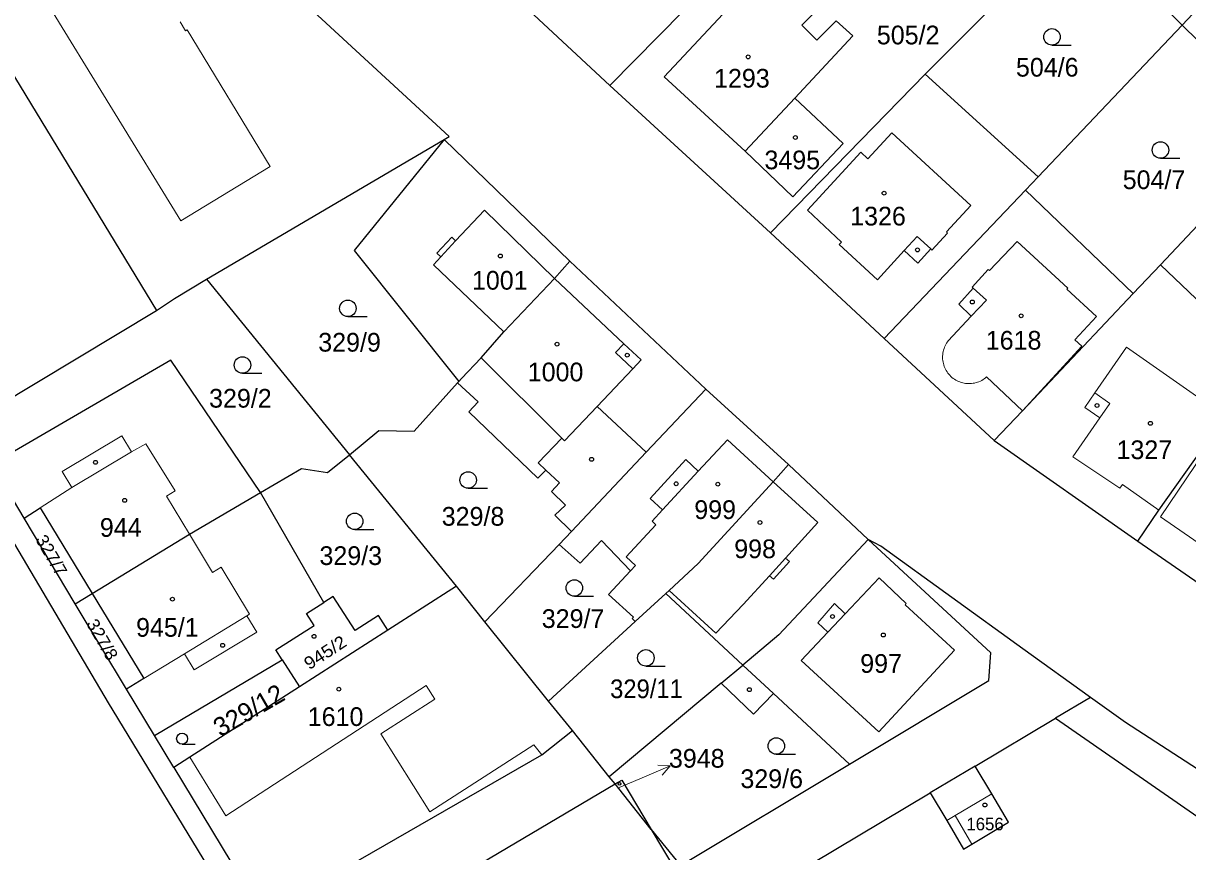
# Model space of a CAD drawing. Extents: x -679733 to -673243, y -1075091 to -1066557.
# Drawn here: x -675928.2 to -675822.4, y -1072252.4 to -1072177.1 of the extents above; entities that cross this region are included whole.
import ezdxf
from ezdxf.enums import TextEntityAlignment as Align

# ---------------------------------------------------------------- set-up
doc = ezdxf.new("R2010")
doc.units = 0
doc.header["$LTSCALE"] = 0.68
for name, color, linetype, lineweight in [('1', 7, 'Continuous', 25), ('3', 7, 'Continuous', 25), ('4', 7, 'Continuous', 13), ('5', 7, 'Continuous', 25), ('7', 7, 'Continuous', 13)]:
    doc.layers.add(name, color=color, linetype=linetype, lineweight=lineweight)
doc.layers.add('2', color=7, linetype='Continuous')

msp = doc.modelspace()

# ---------------------------------------------------------------- linework, layer by layer
at = {"layer": '1'}
for p, q in [((-675882.2, -1072175.96), (-675874.86, -1072182.77)), ((-675835.96, -1072191.08), (-675822.87, -1072177.31)), ((-675822.87, -1072177.31), (-675813.23, -1072186.76)), ((-675929.38, -1072181.3), (-675916.07, -1072203.21)), ((-675862.57, -1072188.76), (-675858.05, -1072183.92)), ((-675878.49, -1072198.75), (-675889.92, -1072187.67)), ((-675827.32, -1072201.69), (-675837.1, -1072192.28)), ((-675866.16, -1072210.38), (-675878.49, -1072198.75)), ((-675911.51, -1072200.39), (-675898.53, -1072216.33)), ((-675933.22, -1072213.55), (-675916.07, -1072203.21)), ((-675849.94, -1072205.78), (-675839.95, -1072215.04)), ((-675888.7, -1072209.8), (-675888.59, -1072209.68)), ((-675888.7, -1072209.8), (-675886.82, -1072211.51)), ((-675888.81, -1072228.27), (-675898.53, -1072216.33)), ((-675900.85, -1072229.77), (-675906.6, -1072219.76)), ((-675879.46, -1072224.48), (-675886.22, -1072231.53)), ((-675923.45, -1072229.88), (-675921.9, -1072228.94)), ((-675916.25, -1072241.85), (-675904.63, -1072234.97)), ((-675904.63, -1072234.97), (-675903.06, -1072237.41)), ((-675864.76, -1072237.08), (-675874.93, -1072245.59)), ((-675841.66, -1072244.62), (-675834.37, -1072240.28)), ((-675914.5, -1072244.76), (-675906.36, -1072258.16)), ((-675841.66, -1072244.62), (-675845.76, -1072247.06)), ((-675871.11, -1072250.38), (-675874.39, -1072246.25)), ((-675895.24, -1072276.53), (-675845.76, -1072247.06)), ((-675871.11, -1072250.38), (-675868.96, -1072253.98))]:
    msp.add_line(p, q, dxfattribs=at)
for points in [[(-675990.34, -1072122.74), (-675965.06, -1072164.5), (-675944.22, -1072198.66), (-675920.45, -1072238.88), (-675899.68, -1072273.04), (-675879.13, -1072306.74), (-675849.47, -1072355.79), (-675790.19, -1072454.14)], [(-675889.92, -1072187.67), (-675889.47, -1072187.41), (-675911.07, -1072167.47), (-675923.12, -1072156.21)], [(-675832.59, -1072167.65), (-675822.87, -1072177.31), (-675804.14, -1072157.36)], [(-675855.42, -1072162.79), (-675863.71, -1072171.45), (-675874.86, -1072182.77), (-675860.28, -1072196.18)], [(-675832.59, -1072167.65), (-675841, -1072176.55), (-675846.2, -1072181.74)], [(-675858.05, -1072183.92), (-675852.79, -1072178.27), (-675854.31, -1072176.9), (-675856.05, -1072178.66), (-675857.43, -1072177.29), (-675856.4, -1072176.26), (-675859.3, -1072173.68), (-675860.3, -1072174.81), (-675861.92, -1072173.38), (-675869.92, -1072182), (-675862.57, -1072188.76)], [(-675858.05, -1072183.92), (-675853.68, -1072188.04), (-675858.25, -1072192.88), (-675862.57, -1072188.76)], [(-675811.11, -1072184.51), (-675813.23, -1072186.76), (-675824.84, -1072199.06)], [(-675916.07, -1072203.21), (-675914.43, -1072202.13), (-675911.51, -1072200.39), (-675889.92, -1072187.67)], [(-675889.92, -1072187.67), (-675898.1, -1072197.76), (-675888.59, -1072209.68)], [(-675888.59, -1072209.68), (-675888.34, -1072209.4), (-675886.57, -1072207.52), (-675884.51, -1072205.15), (-675879.91, -1072200.31), (-675878.49, -1072198.75)], [(-675811.2, -1072204.98), (-675812.84, -1072203.4), (-675816.48, -1072207.05), (-675824.84, -1072199.06), (-675827.32, -1072201.69)], [(-675827.32, -1072201.69), (-675837.36, -1072212.33), (-675839.95, -1072215.04), (-675826.88, -1072224.19)], [(-675826.88, -1072224.19), (-675824.97, -1072221.37), (-675819.4, -1072213.52), (-675817.52, -1072211.55), (-675814.73, -1072208.65), (-675811.2, -1072204.98)], [(-675906.6, -1072219.76), (-675914.77, -1072207.74), (-675931.04, -1072217.19)], [(-675898.53, -1072216.33), (-675895.85, -1072214.13), (-675892.66, -1072214.19), (-675888.7, -1072209.8)], [(-675866.16, -1072210.38), (-675871.56, -1072216.1), (-675878.36, -1072223.31), (-675879.46, -1072224.48)], [(-675853.09, -1072244.45), (-675840.42, -1072236.85), (-675840.26, -1072234.34), (-675851.38, -1072224.03), (-675858.63, -1072217.23), (-675866.16, -1072210.38)], [(-675886.82, -1072211.51), (-675887.68, -1072212.44), (-675881.42, -1072218.46), (-675880.68, -1072217.74), (-675879.45, -1072218.89), (-675880.16, -1072219.66), (-675878.91, -1072220.9), (-675879.87, -1072221.83), (-675878.36, -1072223.31)], [(-675914.5, -1072244.76), (-675916.25, -1072241.85), (-675918.79, -1072237.63), (-675923.45, -1072229.88), (-675928.1, -1072222.1), (-675931.04, -1072217.19), (-675933.22, -1072213.55)], [(-675906.6, -1072219.76), (-675902.88, -1072217.59), (-675900.52, -1072217.95), (-675898.53, -1072216.33)], [(-675858.63, -1072217.23), (-675860.02, -1072218.78), (-675866.83, -1072226.22), (-675869.49, -1072228.66), (-675869.79, -1072228.94)], [(-675921.9, -1072228.94), (-675913.06, -1072223.55), (-675906.6, -1072219.76)], [(-675928.1, -1072222.1), (-675926.62, -1072221.15), (-675921.9, -1072228.94)], [(-675826.88, -1072224.19), (-675815.27, -1072232.21), (-675807.56, -1072221.14)], [(-675879.46, -1072224.48), (-675877.58, -1072226.19), (-675875.64, -1072224.11), (-675873, -1072226.89), (-675874.99, -1072229.03)], [(-675851.38, -1072224.03), (-675859.52, -1072232.7), (-675862.79, -1072235.44)], [(-675831.19, -1072238.38), (-675837.34, -1072233.96), (-675850.24, -1072224.64), (-675851.38, -1072224.03)], [(-675921.9, -1072228.94), (-675917.21, -1072236.67), (-675918.79, -1072237.63)], [(-675906.36, -1072258.16), (-675881.04, -1072243.59), (-675878.25, -1072241.39), (-675880.45, -1072238.71), (-675886.22, -1072231.53), (-675888.81, -1072228.27), (-675895.05, -1072232.27), (-675903.06, -1072237.41)], [(-675869.79, -1072228.94), (-675872.57, -1072231.49), (-675880.45, -1072238.71)], [(-675874.99, -1072229.03), (-675872.73, -1072231.08), (-675872.85, -1072231.2), (-675872.57, -1072231.49)], [(-675864.76, -1072237.08), (-675862.79, -1072235.44), (-675869.79, -1072228.94)], [(-675904.63, -1072234.97), (-675905.21, -1072234.07), (-675901.74, -1072231.84), (-675902.42, -1072230.77), (-675900.85, -1072229.77)], [(-675895.05, -1072232.27), (-675895.9, -1072230.94), (-675898.02, -1072232.3), (-675900, -1072229.22), (-675900.85, -1072229.77)], [(-675903.06, -1072237.41), (-675913.02, -1072243.81), (-675914.5, -1072244.76)], [(-675853.09, -1072244.45), (-675860.01, -1072238.02), (-675861.81, -1072239.9), (-675864.76, -1072237.08)], [(-675675.24, -1072344.8), (-675677.06, -1072343.56), (-675675.65, -1072341.45), (-675809.62, -1072248.86), (-675810.47, -1072252.39), (-675814.41, -1072249.48), (-675828.02, -1072240.66), (-675831.19, -1072238.38), (-675834.37, -1072240.28), (-675799.8, -1072264.22)], [(-675891.17, -1072267.15), (-675896.13, -1072258.79), (-675887.39, -1072253.59), (-675887.24, -1072253.85), (-675874.39, -1072246.25), (-675874.93, -1072245.59), (-675878.25, -1072241.39)], [(-675874.39, -1072246.25), (-675873.79, -1072245.89), (-675871.11, -1072250.38), (-675868.44, -1072253.67), (-675853.09, -1072244.45)], [(-675845.76, -1072247.06), (-675844.26, -1072249.58), (-675842.72, -1072252.17), (-675841.96, -1072251.71), (-675838.63, -1072249.72), (-675840.17, -1072247.13), (-675841.66, -1072244.62)]]:
    msp.add_lwpolyline(points, dxfattribs=at)
msp.add_lwpolyline([(-675837.1, -1072192.28), (-675835.96, -1072191.08), (-675846.2, -1072181.74), (-675860.28, -1072196.18), (-675849.94, -1072205.78)], close=True, dxfattribs=at)
at = {"layer": '3'}
for p, q in [((-675834.693, -1072179.11), (-675832.943, -1072179.11)), ((-675824.833, -1072189.39), (-675823.083, -1072189.39)), ((-675898.673, -1072203.78), (-675896.923, -1072203.78)), ((-675908.253, -1072208.93), (-675906.503, -1072208.93)), ((-675887.743, -1072219.38), (-675885.993, -1072219.38)), ((-675898.053, -1072223.13), (-675896.303, -1072223.13)), ((-675878.093, -1072229.19), (-675876.343, -1072229.19)), ((-675871.593, -1072235.54), (-675869.843, -1072235.54)), ((-675913.735, -1072242.64), (-675912.563, -1072242.64)), ((-675859.743, -1072243.55), (-675857.993, -1072243.55))]:
    msp.add_line(p, q, dxfattribs=at)
for centre, radius in [((-675834.6929, -1072178.3598), 0.75), ((-675824.8329, -1072188.6398), 0.75), ((-675898.6729, -1072203.0298), 0.75), ((-675908.2529, -1072208.1798), 0.75), ((-675887.7429, -1072218.6298), 0.75), ((-675898.0529, -1072222.3798), 0.75), ((-675878.0929, -1072228.4398), 0.75), ((-675871.5929, -1072234.7898), 0.75), ((-675913.7352, -1072242.1374), 0.5025), ((-675859.7429, -1072242.7998), 0.75)]:
    msp.add_circle(centre, radius, dxfattribs=at)
at = {"layer": '4'}
for p, q in [((-675933.75, -1072162.6), (-675913.85, -1072195.08)), ((-675913.42, -1072177.8), (-675913.91, -1072177)), ((-675913.29, -1072177.72), (-675913.42, -1072177.8)), ((-675905.74, -1072190.13), (-675913.29, -1072177.72)), ((-675851.43, -1072189.43), (-675849.24, -1072187.07)), ((-675849.24, -1072187.07), (-675842.08, -1072193.69)), ((-675856.92, -1072194.12), (-675852.05, -1072188.85)), ((-675852.05, -1072188.85), (-675851.43, -1072189.43)), ((-675913.85, -1072195.08), (-675905.74, -1072190.13)), ((-675888.88, -1072196.9), (-675886.26, -1072194.1)), ((-675886.26, -1072194.1), (-675879.91, -1072200.31)), ((-675856.92, -1072194.12), (-675853.82, -1072197)), ((-675844.29, -1072196.09), (-675842.08, -1072193.69)), ((-675845.6, -1072197.73), (-675844.18, -1072196.19)), ((-675844.18, -1072196.19), (-675844.29, -1072196.09)), ((-675890.59, -1072198.01), (-675889.24, -1072196.57)), ((-675888.88, -1072196.9), (-675890.23, -1072198.35)), ((-675889.24, -1072196.57), (-675888.88, -1072196.9)), ((-675853.82, -1072197), (-675854.02, -1072197.22)), ((-675854.02, -1072197.22), (-675850.56, -1072200.43)), ((-675848.12, -1072197.78), (-675846.94, -1072196.5)), ((-675846.94, -1072196.5), (-675845.71, -1072197.62)), ((-675840.37, -1072199.59), (-675837.87, -1072196.94)), ((-675837.87, -1072196.94), (-675833.24, -1072201.19)), ((-675890.9, -1072199.07), (-675890.23, -1072198.35)), ((-675890.23, -1072198.35), (-675890.59, -1072198.01)), ((-675850.56, -1072200.43), (-675848.12, -1072197.78)), ((-675848.12, -1072197.78), (-675846.89, -1072198.91)), ((-675846.89, -1072198.91), (-675845.71, -1072197.62)), ((-675845.71, -1072197.62), (-675845.6, -1072197.73)), ((-675884.51, -1072205.15), (-675890.9, -1072199.07)), ((-675873.6, -1072206.25), (-675879.91, -1072200.31)), ((-675841.95, -1072201.09), (-675840.48, -1072199.49)), ((-675840.48, -1072199.49), (-675840.37, -1072199.59)), ((-675843.17, -1072202.65), (-675841.84, -1072201.2)), ((-675841.84, -1072201.2), (-675841.95, -1072201.09)), ((-675841.84, -1072201.2), (-675840.65, -1072202.29)), ((-675833.24, -1072201.19), (-675833.34, -1072201.3)), ((-675833.34, -1072201.3), (-675830.65, -1072203.77)), ((-675840.65, -1072202.29), (-675842.02, -1072203.75)), ((-675842.02, -1072203.75), (-675843.17, -1072202.65)), ((-675844.11, -1072205.97), (-675842.02, -1072203.75)), ((-675830.65, -1072203.77), (-675832.61, -1072205.9)), ((-675873.6, -1072206.25), (-675874.35, -1072207.04)), ((-675872.02, -1072207.71), (-675873.6, -1072206.25)), ((-675831.98, -1072206.48), (-675837.36, -1072212.33)), ((-675832.61, -1072205.9), (-675831.98, -1072206.48)), ((-675830.81, -1072210.71), (-675827.91, -1072206.55)), ((-675827.91, -1072206.55), (-675818.97, -1072212.84)), ((-675886.57, -1072207.52), (-675879.24, -1072214.82)), ((-675874.35, -1072207.04), (-675872.78, -1072208.52)), ((-675872.78, -1072208.52), (-675872.02, -1072207.71)), ((-675876.02, -1072211.95), (-675872.78, -1072208.52)), ((-675840.63, -1072209.26), (-675837.36, -1072212.33)), ((-675831.71, -1072212.03), (-675830.81, -1072210.71)), ((-675830.81, -1072210.71), (-675829.44, -1072211.67)), ((-675878.98, -1072215.06), (-675876.02, -1072211.95)), ((-675876.02, -1072211.95), (-675871.56, -1072216.1)), ((-675830.35, -1072212.98), (-675831.71, -1072212.03)), ((-675829.44, -1072211.67), (-675830.35, -1072212.98)), ((-675832.81, -1072216.51), (-675830.35, -1072212.98)), ((-675924.63, -1072217.85), (-675919.22, -1072214.61)), ((-675919.22, -1072214.61), (-675918.35, -1072216.07)), ((-675879.24, -1072214.82), (-675881.37, -1072217.07)), ((-675879.24, -1072214.82), (-675878.98, -1072215.06)), ((-675864.19, -1072214.97), (-675866.83, -1072217.83)), ((-675860.02, -1072218.78), (-675864.19, -1072214.97)), ((-675824.84, -1072221.97), (-675819.63, -1072214.25)), ((-675923.76, -1072219.31), (-675918.35, -1072216.07)), ((-675918.35, -1072216.07), (-675917.04, -1072215.34)), ((-675917.04, -1072215.34), (-675914.38, -1072219.62)), ((-675881.37, -1072217.07), (-675880.68, -1072217.74)), ((-675867.97, -1072216.77), (-675871.21, -1072220.3)), ((-675866.83, -1072217.83), (-675867.97, -1072216.77)), ((-675832.81, -1072216.51), (-675828.54, -1072219.38)), ((-675923.76, -1072219.31), (-675924.63, -1072217.85)), ((-675870.08, -1072221.35), (-675866.83, -1072217.83)), ((-675926.62, -1072221.15), (-675923.76, -1072219.31)), ((-675860.02, -1072218.78), (-675855.97, -1072222.48)), ((-675828.54, -1072219.38), (-675828.29, -1072219.03)), ((-675828.29, -1072219.03), (-675824.97, -1072221.37)), ((-675914.38, -1072219.62), (-675915.15, -1072220.09)), ((-675915.15, -1072220.09), (-675913.06, -1072223.55)), ((-675871.21, -1072220.3), (-675870.08, -1072221.35)), ((-675870.08, -1072221.35), (-675871.03, -1072222.38)), ((-675870.69, -1072222.69), (-675873.39, -1072225.62)), ((-675871.03, -1072222.38), (-675870.69, -1072222.69)), ((-675855.97, -1072222.48), (-675858.91, -1072225.72)), ((-675824.84, -1072221.97), (-675816.78, -1072227.53)), ((-675913.06, -1072223.55), (-675910.97, -1072227.02)), ((-675873.39, -1072225.62), (-675872.55, -1072226.4)), ((-675860.37, -1072227.33), (-675858.91, -1072225.72)), ((-675858.91, -1072225.72), (-675858.55, -1072226.04)), ((-675910.97, -1072227.02), (-675910.2, -1072226.55)), ((-675910.2, -1072226.55), (-675907.61, -1072230.83)), ((-675872.55, -1072226.4), (-675873, -1072226.89)), ((-675858.55, -1072226.04), (-675860.01, -1072227.65)), ((-675860.37, -1072227.33), (-675862.74, -1072229.95)), ((-675860.01, -1072227.65), (-675860.37, -1072227.33)), ((-675853.48, -1072230.78), (-675850.4, -1072227.52)), ((-675850.4, -1072227.52), (-675847.93, -1072229.86)), ((-675855.98, -1072231.6), (-675854.46, -1072229.85)), ((-675854.46, -1072229.85), (-675853.48, -1072230.78)), ((-675847.93, -1072229.86), (-675848.03, -1072229.97)), ((-675848.03, -1072229.97), (-675843.54, -1072234.08)), ((-675913.52, -1072234.43), (-675907.84, -1072230.97)), ((-675907.61, -1072230.83), (-675907.84, -1072230.97)), ((-675907.84, -1072230.97), (-675906.95, -1072232.44)), ((-675853.48, -1072230.78), (-675855.06, -1072232.46)), ((-675855.06, -1072232.46), (-675855.98, -1072231.6)), ((-675906.95, -1072232.44), (-675912.63, -1072235.89)), ((-675857.49, -1072235.03), (-675855.06, -1072232.46)), ((-675843.54, -1072234.08), (-675850.42, -1072241.5)), ((-675913.52, -1072234.43), (-675917.21, -1072236.67)), ((-675912.63, -1072235.89), (-675913.52, -1072234.43)), ((-675850.42, -1072241.5), (-675857.49, -1072235.03)), ((-675862.79, -1072235.44), (-675860.01, -1072238.02)), ((-675891.55, -1072237.31), (-675909.77, -1072249.14)), ((-675890.77, -1072238.53), (-675891.55, -1072237.31)), ((-675895.69, -1072241.69), (-675890.77, -1072238.53)), ((-675891.22, -1072248.79), (-675895.69, -1072241.69)), ((-675881.77, -1072242.69), (-675891.22, -1072248.79)), ((-675881.04, -1072243.59), (-675881.77, -1072242.69)), ((-675909.77, -1072249.14), (-675913.02, -1072243.81)), ((-675843.5, -1072249.12), (-675840.17, -1072247.13)), ((-675844.26, -1072249.58), (-675843.5, -1072249.12)), ((-675843.5, -1072249.12), (-675841.96, -1072251.71))]:
    msp.add_line(p, q, dxfattribs=at)
for points in [[(-675844.11, -1072205.97), (-675844.192, -1072206.08), (-675844.268, -1072206.194), (-675844.337, -1072206.313), (-675844.4, -1072206.435), (-675844.455, -1072206.561), (-675844.503, -1072206.689), (-675844.543, -1072206.82), (-675844.576, -1072206.953), (-675844.602, -1072207.088), (-675844.619, -1072207.224), (-675844.629, -1072207.361), (-675844.631, -1072207.498), (-675844.625, -1072207.635), (-675844.611, -1072207.772), (-675844.59, -1072207.908), (-675844.561, -1072208.042), (-675844.524, -1072208.174), (-675844.48, -1072208.304), (-675844.428, -1072208.431), (-675844.37, -1072208.555), (-675844.304, -1072208.675), (-675844.231, -1072208.792), (-675844.152, -1072208.904), (-675844.067, -1072209.012), (-675843.976, -1072209.114), (-675843.879, -1072209.211), (-675843.777, -1072209.302), (-675843.669, -1072209.388), (-675843.557, -1072209.467), (-675843.441, -1072209.54), (-675843.32, -1072209.605), (-675843.196, -1072209.664), (-675843.069, -1072209.716), (-675842.939, -1072209.76), (-675842.807, -1072209.797), (-675842.673, -1072209.826), (-675842.538, -1072209.848), (-675842.401, -1072209.862), (-675842.264, -1072209.868), (-675842.127, -1072209.866), (-675841.99, -1072209.856), (-675841.854, -1072209.839), (-675841.719, -1072209.814), (-675841.586, -1072209.781), (-675841.455, -1072209.74), (-675841.326, -1072209.692), (-675841.2, -1072209.637), (-675841.078, -1072209.575), (-675840.959, -1072209.506), (-675840.845, -1072209.43), (-675840.735, -1072209.348), (-675840.63, -1072209.26)], [(-675862.74, -1072229.95), (-675865.24, -1072232.55), (-675869.49, -1072228.66)]]:
    msp.add_lwpolyline(points, dxfattribs=at)
at = {"layer": '5'}
for centre, radius in [((-675862.2968, -1072180.1792), 0.175), ((-675858.0068, -1072187.4992), 0.175), ((-675849.9468, -1072192.5592), 0.175), ((-675884.8168, -1072198.2692), 0.175), ((-675846.9068, -1072197.7192), 0.175), ((-675841.9268, -1072202.4492), 0.175), ((-675837.4968, -1072203.7092), 0.175), ((-675879.6668, -1072206.2792), 0.175), ((-675873.2868, -1072207.2792), 0.175), ((-675830.5968, -1072211.8592), 0.175), ((-675825.7468, -1072213.4792), 0.175), ((-675921.6068, -1072217.0192), 0.175), ((-675876.5268, -1072216.7492), 0.175), ((-675868.8368, -1072218.9692), 0.175), ((-675865.0568, -1072219.0092), 0.175), ((-675918.9568, -1072220.4792), 0.175), ((-675861.2268, -1072222.4892), 0.175), ((-675914.6168, -1072229.4592), 0.175), ((-675854.6368, -1072231.0292), 0.175), ((-675901.7468, -1072232.8392), 0.175), ((-675850.0168, -1072232.7092), 0.175), ((-675910.0568, -1072233.6492), 0.175), ((-675899.4968, -1072237.6292), 0.175), ((-675862.1868, -1072237.6792), 0.175), ((-675873.9846, -1072246.2394), 0.1172), ((-675840.7868, -1072248.1592), 0.175)]:
    msp.add_circle(centre, radius, dxfattribs=at)
at = {"layer": '7'}
msp.add_line((-675869.378, -1072244.597), (-675870.495, -1072244.528), dxfattribs=at)
msp.add_lwpolyline([(-675874.01, -1072246.56), (-675872.14, -1072245.77), (-675869.378, -1072244.597), (-675870.104, -1072245.45)], dxfattribs=at)

# ---------------------------------------------------------------- texts
at = {"layer": '2'}
for s, p in [('505/2', (-675847.76, -1072179.04)), ('504/6', (-675835.12, -1072181.97)), ('1293', (-675862.87, -1072182.97)), ('3495', (-675858.29, -1072190.39)), ('504/7', (-675825.42, -1072192.19)), ('1326', (-675850.5, -1072195.499)), ('1001', (-675884.87, -1072201.33)), ('329/9', (-675898.52, -1072206.96)), ('1618', (-675838.18, -1072206.779)), ('1000', (-675879.8, -1072209.66)), ('329/2', (-675908.44, -1072212.05)), ('1327', (-675826.3, -1072216.729)), ('999', (-675865.299, -1072222.17)), ('329/8', (-675887.3, -1072222.779)), ('329/3', (-675898.41, -1072226.35)), ('998', (-675861.669, -1072225.729)), ('329/7', (-675878.21, -1072232.07)), ('997', (-675850.219, -1072236.15)), ('1610', (-675899.79, -1072240.979)), ('329/6', (-675860.16, -1072246.62))]:
    msp.add_text(s, height=1.7, dxfattribs=at).set_placement(p, align=Align.CENTER)
for s, height, p in [('944', 1.7, (-675921.21, -1072223.79)), ('945/1', 1.7, (-675917.92, -1072232.87)), ('3948', 1.7, (-675869.5, -1072244.769)), ('1656', 1.14, (-675842.47, -1072250.459))]:
    msp.add_text(s, height=height, dxfattribs=at).set_placement(p)
at = {"layer": '2', "width": 1.05}
for s, p in [('327/7', (-675926.1032, -1072225.755)), ('327/8', (-675921.4832, -1072233.405))]:
    msp.add_text(s, height=1.14, rotation=300, dxfattribs=at).set_placement(p, align=Align.CENTER)
at = {"layer": '2', "width": 1.1}
msp.add_text('945/2', height=1.14, rotation=33, dxfattribs=at).set_placement((-675902.189, -1072235.918))
at = {"layer": '2'}
msp.add_text('329/12', height=1.7, rotation=30, dxfattribs=at).set_placement((-675910.265, -1072242.026))
at = {"layer": '2', "width": 0.95}
msp.add_text('329/11', height=1.7, dxfattribs=at).set_placement((-675871.539, -1072238.45), align=Align.CENTER)

doc.saveas('drawing.dxf')
